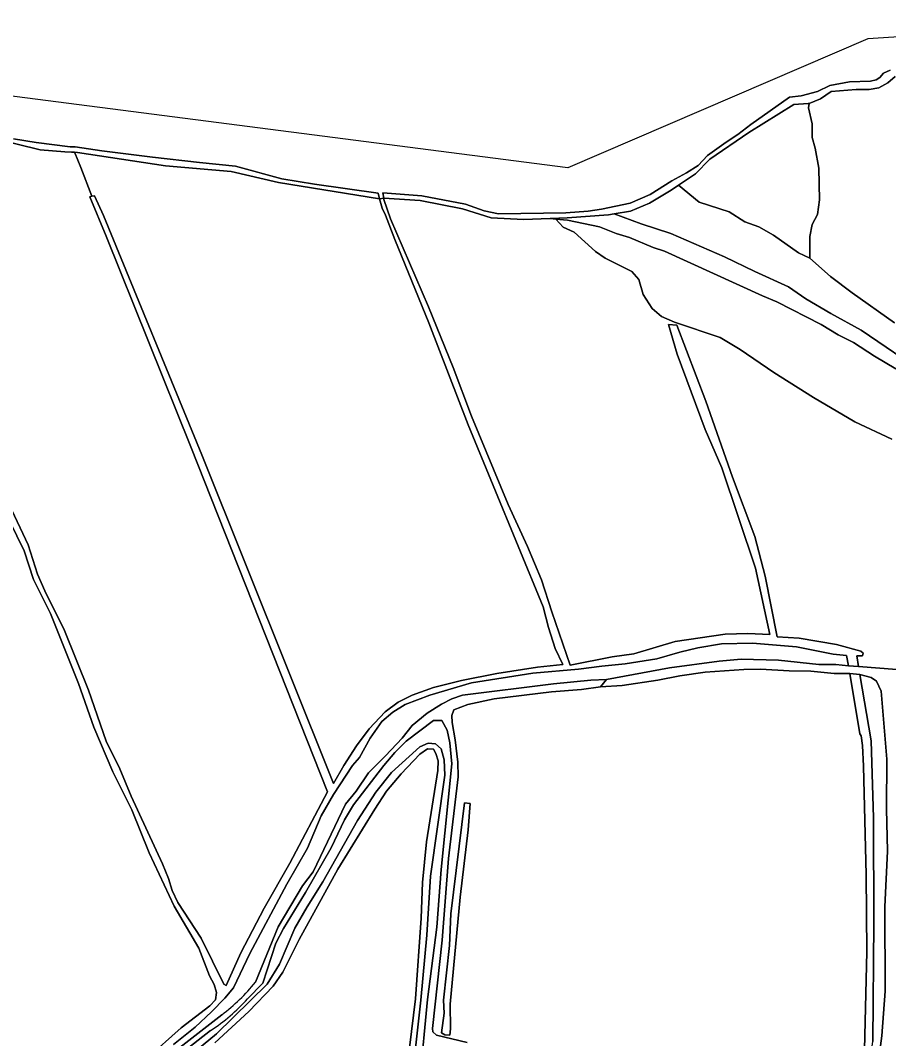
# Model space of a CAD drawing. Extents: x 162722 to 165104, y 384719 to 386284.
# Drawn here: x 163587.3 to 163752.9, y 386083.9 to 386278.2 of the extents above; entities that cross this region are included whole.
import ezdxf

# ---------------------------------------------------------------- set-up
doc = ezdxf.new("R2010")
doc.units = 0
for name, color, linetype in [('IMGEO_Gemengd_bos', 7, 'Continuous'), ('IMGEO_Groenvoorziening', 7, 'Continuous'), ('IMGEO_Loofbos', 7, 'Continuous'), ('IMGEO_Oever', 7, 'Continuous'), ('IMGEO_Rivier', 7, 'Continuous'), ('IMGEO_Voetpad_halfverhard', 7, 'Continuous'), ('IMGEO_Voetpad_onverhard', 7, 'Continuous'), ('IMGEO_Waterloop', 7, 'Continuous')]:
    doc.layers.add(name, color=color, linetype=linetype)

msp = doc.modelspace()

# ---------------------------------------------------------------- linework, layer by layer
at = {"layer": 'IMGEO_Gemengd_bos'}
for points in [[(163754.12, 386267.47), (163752.72, 386266.23), (163751.02, 386265.32), (163749.14, 386264.96), (163746.68, 386264.99), (163741.91, 386264.62), (163739.88, 386263.17), (163737.68, 386262.34), (163737.59, 386261.46), (163738.3, 386258.44), (163738.31, 386255.82), (163738.84, 386253.76), (163739.55, 386250), (163739.66, 386243.93), (163739.33, 386241.14), (163738.31, 386239.23), (163737.81, 386236.95), (163737.81, 386232.78), (163741.8, 386229.33), (163745.89, 386226.18), (163753.96, 386220.44)], [(163578.86, 386199.01), (163588.82, 386178.13), (163590.6, 386172.54), (163591.95, 386169.32), (163595.74, 386161.75), (163600.31, 386150.4), (163603.69, 386140.64), (163606.26, 386135.36), (163608.47, 386130.15), (163614.42, 386117.25), (163615.56, 386114.48), (163616.28, 386112.15), (163617.34, 386109.86), (163621.79, 386103.05), (163626.1, 386094.32), (163626.53, 386094.04), (163629.38, 386100.26), (163633.82, 386108.79), (163638.67, 386117.41), (163645.9, 386131), (163619.82, 386196.83), (163603.65, 386237.02), (163600.55, 386244.51), (163600.95, 386244.6), (163598.82, 386250.13), (163597.68, 386252.93), (163597.65, 386253), (163597.04, 386253.03), (163595.8, 386253.08), (163591.09, 386253.49), (163577.36, 386256.83)], [(163753.49, 386198.29), (163746.43, 386201.59), (163738.56, 386206.22), (163730.96, 386211.02), (163724.58, 386215.36), (163720.77, 386217.64), (163712.02, 386220.6), (163709.58, 386221.65), (163707.77, 386223.23), (163706.09, 386225.9), (163705.23, 386228.74), (163703.93, 386230.26), (163698.8, 386232.8), (163696.95, 386234.1), (163692.91, 386237.76), (163690.8, 386238.72), (163689.4, 386240.26), (163688.36, 386240.35), (163683.27, 386240.17), (163677.07, 386240.49), (163671.59, 386242.23), (163663.53, 386243.82), (163656.59, 386244.24), (163656.63, 386243.97), (163657.89, 386240.33), (163665.11, 386223.5), (163669.86, 386211.92), (163673.3, 386202.68), (163680.29, 386185.84), (163684, 386177.79), (163686.69, 386171.41), (163688.62, 386165.34), (163692.16, 386155.18), (163700.18, 386156.73), (163704.3, 386157.34), (163712.19, 386159.68), (163721.69, 386161.08), (163726.03, 386161.23), (163730.22, 386160.98), (163727.5, 386173.65), (163721.04, 386192.78), (163717.89, 386200.09), (163712.52, 386214.52), (163710.87, 386220.16), (163712.5, 386220.03), (163717.99, 386205.55), (163723.1, 386191.02), (163727.34, 386179.72), (163729.35, 386172.13), (163731.59, 386160.57), (163735.83, 386160.32), (163742.92, 386159.08), (163747.57, 386157.86), (163748, 386157.45), (163747.9, 386156.97), (163746.79, 386156.91), (163747.13, 386154.88), (163754.45, 386154.31)], [(163754.25, 386211.71), (163750.19, 386214.09), (163746.15, 386216.71), (163743.23, 386218.16), (163740.02, 386220.16), (163731.54, 386224.5), (163728.82, 386225.6), (163710.15, 386234.11), (163707.97, 386234.83), (163703.45, 386236.77), (163700.91, 386237.51), (163697.74, 386238.77), (163691.62, 386240.05), (163689.4, 386240.26), (163690.8, 386238.72), (163692.91, 386237.76), (163696.95, 386234.1), (163698.8, 386232.8), (163703.93, 386230.26), (163705.23, 386228.74), (163706.09, 386225.9), (163707.77, 386223.23), (163709.58, 386221.65), (163712.02, 386220.6), (163720.77, 386217.64), (163724.58, 386215.36), (163730.96, 386211.02), (163738.56, 386206.22), (163746.43, 386201.59), (163753.49, 386198.29)], [(163611.41, 386080.1), (163617.96, 386085.95), (163623.44, 386090.18), (163624.52, 386091.31), (163624.71, 386092.71), (163624.26, 386094.24), (163623.39, 386095.92), (163621.36, 386101.17), (163616.61, 386109.2), (163611.9, 386119.38), (163608.55, 386127.56), (163604.92, 386134.83), (163601.33, 386143.36), (163598.41, 386151.69), (163593.04, 386165.02), (163589.84, 386171.48), (163588.06, 386176.96), (163578.35, 386196.62)], [(163632.13, 386094.67), (163636.5, 386105.25), (163641.08, 386113.04), (163643.14, 386115.76), (163649.32, 386128.67), (163651.32, 386131.11), (163653.66, 386134.63), (163656.92, 386137.85), (163660.08, 386141.26), (163662, 386143.68), (163664.86, 386146.02), (163667.62, 386147.74), (163669.6, 386148.76), (163671.64, 386149.41), (163688.95, 386151.6), (163696.11, 386152.28), (163699.05, 386152.42), (163711.05, 386154.63), (163720.54, 386155.95), (163724.72, 386156.28), (163731.86, 386156.1), (163739.54, 386155.28), (163742.82, 386155.32), (163745.2, 386155.04), (163744.86, 386157.03), (163742.31, 386157.25), (163735.3, 386158.69), (163726.89, 386159.35), (163721, 386159.25), (163716.51, 386158.44), (163713.06, 386157.65), (163708.69, 386156.38), (163702.62, 386155.41), (163698.15, 386154.98), (163693.71, 386154.37), (163685, 386153.63), (163673.32, 386151.78), (163665.4, 386149.44), (163660.7, 386147.66), (163658.36, 386146.21), (163656.26, 386144.41), (163654, 386141.23), (163651.97, 386137.55), (163650.67, 386136.03), (163646.99, 386130.49), (163644.66, 386126.4), (163642.05, 386120.23), (163638.11, 386113.37), (163631.06, 386100.13), (163627.95, 386093.59), (163626.33, 386091.65), (163623.78, 386089.04), (163620.62, 386086.1), (163616.52, 386082.79)], [(163748.24, 386081.86), (163748.68, 386100.48), (163748.58, 386115.14), (163748.08, 386135.91), (163747.85, 386139.82), (163747.6, 386141.68), (163747.4, 386142.07), (163745.45, 386153.56), (163742.48, 386153.58), (163738.04, 386154.04), (163733.9, 386154.06), (163728.42, 386154.38), (163725.26, 386154.36), (163717.86, 386153.81), (163713.05, 386153.13), (163708.85, 386152.31), (163702.07, 386151.28), (163697.95, 386151.02), (163694.33, 386150.54), (163688.59, 386150.07), (163677.68, 386148.73), (163672.66, 386147.63), (163669.95, 386146.61), (163669.6, 386145.53), (163669.65, 386144.21), (163670.21, 386140.94), (163670.7, 386136.65), (163670.8, 386133.85), (163668.97, 386118.26), (163667.76, 386102.7), (163665.87, 386085.87), (163665.97, 386085.23), (163666.63, 386084.6), (163672.53, 386083.19)], [(163750.93, 386079.67), (163751.58, 386084.42), (163752.21, 386092.97), (163752.11, 386109.09), (163752.62, 386119.66), (163752.46, 386127.73), (163752.54, 386137.2), (163751.42, 386150.18), (163750.58, 386152.08), (163749.53, 386152.83), (163747.38, 386153.41), (163749.53, 386140.71), (163749.97, 386126.03), (163750.05, 386106.02), (163749.88, 386083.34)], [(163591.58, 386062.08), (163600.3, 386068.65), (163625.74, 386088.47)]]:
    msp.add_lwpolyline(points, dxfattribs=at)
for points in [[(163737.68, 386262.34), (163737.52, 386262.28), (163734.79, 386262.12), (163726.21, 386256.79), (163718.75, 386251.71), (163716.02, 386248.91), (163712.77, 386246.73), (163716.73, 386243.47), (163722.44, 386241.67), (163725.46, 386239.74), (163728.11, 386238.78), (163730.9, 386237.2), (163735.65, 386233.85), (163737.81, 386232.78), (163737.81, 386236.95), (163738.31, 386239.23), (163739.33, 386241.14), (163739.66, 386243.93), (163739.55, 386250), (163738.84, 386253.76), (163738.31, 386255.82), (163738.3, 386258.44), (163737.59, 386261.46)], [(163655.8, 386244.11), (163636.55, 386247.23), (163627.49, 386249.31), (163615.01, 386250.44), (163598.22, 386252.98), (163597.65, 386253), (163597.68, 386252.93), (163598.82, 386250.13), (163600.95, 386244.6), (163601.43, 386244.71), (163603.15, 386240.92), (163621.93, 386195.28), (163647.02, 386132.57), (163648.97, 386136.05), (163651.43, 386139.79), (163653.79, 386143.04), (163656.89, 386146.26), (163659.33, 386148.12), (163662.04, 386149.44), (163666.08, 386150.89), (163671.41, 386152.23), (163678.19, 386153.58), (163685.94, 386154.78), (163690.74, 386155.31), (163689.29, 386158.36), (163688.02, 386162.37), (163687, 386166.28), (163672.71, 386201), (163665.21, 386220.46), (163658.7, 386236.38), (163656.93, 386241.03), (163656.29, 386242.33)], [(163669.21, 386084.59), (163668.22, 386084.67), (163667.59, 386085.01), (163668.14, 386088.77), (163668.01, 386091.27), (163669.15, 386101.66), (163669.38, 386107.71), (163671.97, 386128.91), (163673.05, 386128.8), (163672.67, 386123.73), (163671.18, 386110.93), (163669.28, 386090.51), (163669.35, 386085.8)]]:
    msp.add_lwpolyline(points, close=True, dxfattribs=at)
msp.add_arc((163602.17, 386119.19), 38.72, 307.489, 320.7009, dxfattribs=at)
at = {"layer": 'IMGEO_Groenvoorziening'}
for points in [[(163753.96, 386220.44), (163745.89, 386226.18), (163741.8, 386229.33), (163737.81, 386232.78), (163735.65, 386233.85), (163730.9, 386237.2), (163728.11, 386238.78), (163725.46, 386239.74), (163722.44, 386241.67), (163716.73, 386243.47), (163712.77, 386246.73), (163711.37, 386245.8), (163707.29, 386243.32), (163703.64, 386241.75), (163700.55, 386241.26), (163705.71, 386239.33), (163711.31, 386237.54), (163721.58, 386233.04), (163727.34, 386230.24), (163733.74, 386227.36), (163737.1, 386225.04), (163741.82, 386222.25), (163747.61, 386219.07), (163760.14, 386210.53)], [(163663.45, 386076.01), (163664.96, 386091.35), (163666.69, 386105.16), (163667.55, 386116.18), (163669.55, 386136.34), (163669.17, 386140.33), (163668.69, 386142.77), (163667.67, 386144.59), (163666.09, 386144.61), (163660.86, 386140.66), (163658.74, 386138.52), (163656.64, 386136.03), (163650.8, 386128.49), (163649.1, 386125.65), (163646.58, 386120.34), (163641.7, 386111.78), (163637.5, 386104.95), (163636.04, 386102.15), (163633.53, 386094.52), (163630.62, 386091.51)], [(163617.45, 386078.84), (163624.7, 386084.86), (163634.36, 386094.31), (163636.7, 386098.1), (163639.67, 386105.01), (163641.98, 386109.05), (163644.97, 386113.85), (163651.59, 386125.51), (163655.12, 386130.92), (163658.06, 386134.68), (163663.47, 386139.58), (163665.05, 386140.29), (163666.47, 386140.17), (163667.56, 386139.2), (163668.14, 386137.1), (163668.25, 386134.15), (163665.54, 386114.9), (163664.81, 386103.67), (163663.64, 386091.25), (163661.44, 386071.16)], [(163623.59, 386085.44), (163605.01, 386070.9)]]:
    msp.add_lwpolyline(points, dxfattribs=at)
msp.add_arc((163603.08, 386116.3), 37.05, 303.6053, 318.021, dxfattribs=at)
at = {"layer": 'IMGEO_Loofbos'}
msp.add_lwpolyline([(163659.08, 386062.42), (163662.63, 386091.53), (163663.71, 386106.89), (163663.99, 386113.7), (163664.77, 386121.45), (163666.9, 386135.09), (163666.95, 386136.92), (163666.52, 386138.31), (163666.09, 386139.15), (163664.94, 386139.23), (163663.47, 386138.21), (163659.89, 386134.45), (163657.13, 386131.15), (163654.87, 386127.7), (163647.84, 386116.24), (163640.46, 386102.8), (163637.36, 386096.59), (163635.5, 386093.94), (163630.87, 386089.11), (163624.38, 386083.14)], dxfattribs=at)
at = {"layer": 'IMGEO_Oever'}
for points in [[(163753.14, 386268.69), (163751.9, 386268.08), (163751.21, 386267.3), (163750.48, 386266.8), (163749.42, 386266.57), (163745.39, 386266.44), (163741.64, 386265.74), (163739.32, 386264.57), (163736.16, 386263.75), (163733.96, 386263.5), (163726.57, 386258.33), (163724.09, 386256.42), (163721.87, 386254.94), (163718.3, 386252.4), (163716.53, 386250.51), (163714.31, 386249.11), (163711.5, 386247.55), (163707.37, 386244.96), (163703.61, 386243.28), (163698.12, 386242.17), (163695.56, 386241.76), (163691.32, 386241.47), (163678.48, 386241.26), (163675.72, 386241.86), (163672.16, 386243.09), (163663.88, 386244.69), (163656.43, 386245.26), (163656.59, 386244.24), (163663.53, 386243.82), (163671.59, 386242.23), (163677.07, 386240.49), (163683.27, 386240.17), (163688.36, 386240.35), (163691.59, 386240.47), (163699.46, 386241.1), (163700.55, 386241.26), (163703.64, 386241.75), (163707.29, 386243.32), (163711.37, 386245.8), (163712.77, 386246.73), (163716.02, 386248.91), (163718.75, 386251.71), (163726.21, 386256.79), (163734.79, 386262.12), (163737.52, 386262.28), (163737.68, 386262.34), (163739.88, 386263.17), (163741.91, 386264.62), (163746.68, 386264.99), (163749.14, 386264.96), (163751.02, 386265.32), (163752.72, 386266.23), (163754.12, 386267.47)], [(163577.36, 386256.83), (163591.09, 386253.49), (163595.8, 386253.08), (163597.04, 386253.03), (163597.65, 386253), (163598.22, 386252.98), (163615.01, 386250.44), (163627.49, 386249.31), (163636.55, 386247.23), (163655.8, 386244.11), (163655.51, 386245.19), (163643.38, 386246.91), (163637.18, 386247.97), (163628.35, 386250.38), (163621.45, 386251.07), (163612.5, 386252.06), (163602.87, 386253.25), (163597.78, 386254.05), (163597.38, 386254.05), (163596.83, 386254.05), (163590.34, 386254.85), (163585.99, 386255.59)]]:
    msp.add_lwpolyline(points, dxfattribs=at)
at = {"layer": 'IMGEO_Rivier'}
for points in [[(163803.13, 386278.17), (163748.88, 386274.65), (163691.71, 386250.06), (163549.65, 386268.32)], [(163585.99, 386255.59), (163590.34, 386254.85), (163596.83, 386254.05), (163597.38, 386254.05), (163597.78, 386254.05), (163602.87, 386253.25), (163612.5, 386252.06), (163621.45, 386251.07), (163628.35, 386250.38), (163637.18, 386247.97), (163643.38, 386246.91), (163655.51, 386245.19), (163655.8, 386244.11), (163656.59, 386244.24), (163656.43, 386245.26), (163663.88, 386244.69), (163672.16, 386243.09), (163675.72, 386241.86), (163678.48, 386241.26), (163691.32, 386241.47), (163695.56, 386241.76), (163698.12, 386242.17), (163703.61, 386243.28), (163707.37, 386244.96), (163711.5, 386247.55), (163714.31, 386249.11), (163716.53, 386250.51), (163718.3, 386252.4), (163721.87, 386254.94), (163724.09, 386256.42), (163726.57, 386258.33), (163733.96, 386263.5), (163736.16, 386263.75), (163739.32, 386264.57), (163741.64, 386265.74), (163745.39, 386266.44), (163749.42, 386266.57), (163750.48, 386266.8), (163751.21, 386267.3), (163751.9, 386268.08), (163753.14, 386268.69)]]:
    msp.add_lwpolyline(points, dxfattribs=at)
at = {"layer": 'IMGEO_Voetpad_halfverhard'}
for points in [[(163760.14, 386210.53), (163747.61, 386219.07), (163741.82, 386222.25), (163737.1, 386225.04), (163733.74, 386227.36), (163727.34, 386230.24), (163721.58, 386233.04), (163711.31, 386237.54), (163705.71, 386239.33), (163700.55, 386241.26), (163699.46, 386241.1), (163691.59, 386240.47), (163688.36, 386240.35), (163689.4, 386240.26), (163691.62, 386240.05), (163697.74, 386238.77), (163700.91, 386237.51), (163703.45, 386236.77), (163707.97, 386234.83), (163710.15, 386234.11), (163728.82, 386225.6), (163731.54, 386224.5), (163740.02, 386220.16), (163743.23, 386218.16), (163746.15, 386216.71), (163750.19, 386214.09), (163754.25, 386211.71)], [(163754.45, 386154.31), (163747.13, 386154.88), (163745.2, 386155.04), (163742.82, 386155.32), (163739.54, 386155.28), (163731.86, 386156.1), (163724.72, 386156.28), (163720.54, 386155.95), (163711.05, 386154.63), (163699.05, 386152.42), (163697.95, 386151.02), (163702.07, 386151.28), (163708.85, 386152.31), (163713.05, 386153.13), (163717.86, 386153.81), (163725.26, 386154.36), (163728.42, 386154.38), (163733.9, 386154.06), (163738.04, 386154.04), (163742.48, 386153.58), (163745.45, 386153.56), (163747.38, 386153.41), (163749.53, 386152.83), (163750.58, 386152.08), (163751.42, 386150.18), (163752.54, 386137.2), (163752.46, 386127.73), (163752.62, 386119.66), (163752.11, 386109.09), (163752.21, 386092.97), (163751.58, 386084.42), (163750.93, 386079.67)]]:
    msp.add_lwpolyline(points, dxfattribs=at)
at = {"layer": 'IMGEO_Voetpad_onverhard'}
for points in [[(163668.97, 386118.26), (163670.8, 386133.85), (163670.7, 386136.65), (163670.21, 386140.94), (163669.65, 386144.21), (163669.6, 386145.53), (163669.95, 386146.61), (163672.66, 386147.63), (163677.68, 386148.73), (163688.59, 386150.07), (163694.33, 386150.54), (163697.95, 386151.02), (163699.05, 386152.42), (163696.11, 386152.28), (163688.95, 386151.6), (163671.64, 386149.41), (163669.6, 386148.76), (163667.62, 386147.74), (163664.86, 386146.02), (163662, 386143.68), (163660.08, 386141.26), (163656.92, 386137.85), (163653.66, 386134.63), (163651.32, 386131.11), (163649.32, 386128.67), (163643.14, 386115.76), (163641.08, 386113.04), (163636.5, 386105.25), (163632.13, 386094.67)], [(163630.62, 386091.51), (163633.53, 386094.52), (163636.04, 386102.15), (163637.5, 386104.95), (163641.7, 386111.78), (163646.58, 386120.34), (163649.1, 386125.65), (163650.8, 386128.49), (163656.64, 386136.03), (163658.74, 386138.52), (163660.86, 386140.66), (163666.09, 386144.61), (163667.67, 386144.59), (163668.69, 386142.77), (163669.17, 386140.33), (163669.55, 386136.34), (163667.55, 386116.18), (163666.69, 386105.16), (163664.96, 386091.35), (163663.45, 386076.01)], [(163672.53, 386083.19), (163666.63, 386084.6), (163665.97, 386085.23), (163665.87, 386085.87), (163667.76, 386102.7), (163668.97, 386118.26)], [(163625.74, 386088.47), (163600.3, 386068.65), (163591.58, 386062.08)], [(163605.01, 386070.9), (163623.59, 386085.44)]]:
    msp.add_lwpolyline(points, dxfattribs=at)
for centre, radius, start, end in [((163602.17, 386119.19), 38.72, 307.489, 320.7009), ((163603.08, 386116.3), 37.05, 303.6053, 318.021)]:
    msp.add_arc(centre, radius, start, end, dxfattribs=at)
at = {"layer": 'IMGEO_Waterloop'}
for points in [[(163616.52, 386082.79), (163620.62, 386086.1), (163623.78, 386089.04), (163626.33, 386091.65), (163627.95, 386093.59), (163631.06, 386100.13), (163638.11, 386113.37), (163642.05, 386120.23), (163644.66, 386126.4), (163646.99, 386130.49), (163650.67, 386136.03), (163651.97, 386137.55), (163654, 386141.23), (163656.26, 386144.41), (163658.36, 386146.21), (163660.7, 386147.66), (163665.4, 386149.44), (163673.32, 386151.78), (163685, 386153.63), (163693.71, 386154.37), (163698.15, 386154.98), (163702.62, 386155.41), (163708.69, 386156.38), (163713.06, 386157.65), (163716.51, 386158.44), (163721, 386159.25), (163726.89, 386159.35), (163735.3, 386158.69), (163742.31, 386157.25), (163744.86, 386157.03), (163745.2, 386155.04), (163747.13, 386154.88), (163746.79, 386156.91), (163747.9, 386156.97), (163748, 386157.45), (163747.57, 386157.86), (163742.92, 386159.08), (163735.83, 386160.32), (163731.59, 386160.57), (163729.35, 386172.13), (163727.34, 386179.72), (163723.1, 386191.02), (163717.99, 386205.55), (163712.5, 386220.03), (163710.87, 386220.16), (163712.52, 386214.52), (163717.89, 386200.09), (163721.04, 386192.78), (163727.5, 386173.65), (163730.22, 386160.98), (163726.03, 386161.23), (163721.69, 386161.08), (163712.19, 386159.68), (163704.3, 386157.34), (163700.18, 386156.73), (163692.16, 386155.18), (163688.62, 386165.34), (163686.69, 386171.41), (163684, 386177.79), (163680.29, 386185.84), (163673.3, 386202.68), (163669.86, 386211.92), (163665.11, 386223.5), (163657.89, 386240.33), (163656.63, 386243.97), (163656.59, 386244.24), (163655.8, 386244.11), (163656.29, 386242.33), (163656.93, 386241.03), (163658.7, 386236.38), (163665.21, 386220.46), (163672.71, 386201), (163687, 386166.28), (163688.02, 386162.37), (163689.29, 386158.36), (163690.74, 386155.31), (163685.94, 386154.78), (163678.19, 386153.58), (163671.41, 386152.23), (163666.08, 386150.89), (163662.04, 386149.44), (163659.33, 386148.12), (163656.89, 386146.26), (163653.79, 386143.04), (163651.43, 386139.79), (163648.97, 386136.05), (163647.02, 386132.57), (163621.93, 386195.28), (163603.15, 386240.92), (163601.43, 386244.71), (163600.95, 386244.6), (163600.55, 386244.51), (163603.65, 386237.02), (163619.82, 386196.83), (163645.9, 386131), (163638.67, 386117.41), (163633.82, 386108.79), (163629.38, 386100.26), (163626.53, 386094.04), (163626.1, 386094.32), (163621.79, 386103.05), (163617.34, 386109.86), (163616.28, 386112.15), (163615.56, 386114.48), (163614.42, 386117.25), (163608.47, 386130.15), (163606.26, 386135.36), (163603.69, 386140.64), (163600.31, 386150.4), (163595.74, 386161.75), (163591.95, 386169.32), (163590.6, 386172.54), (163588.82, 386178.13), (163578.86, 386199.01)], [(163578.35, 386196.62), (163588.06, 386176.96), (163589.84, 386171.48), (163593.04, 386165.02), (163598.41, 386151.69), (163601.33, 386143.36), (163604.92, 386134.83), (163608.55, 386127.56), (163611.9, 386119.38), (163616.61, 386109.2), (163621.36, 386101.17), (163623.39, 386095.92), (163624.26, 386094.24), (163624.71, 386092.71), (163624.52, 386091.31), (163623.44, 386090.18), (163617.96, 386085.95), (163611.41, 386080.1)], [(163661.44, 386071.16), (163663.64, 386091.25), (163664.81, 386103.67), (163665.54, 386114.9), (163668.25, 386134.15), (163668.14, 386137.1), (163667.56, 386139.2), (163666.47, 386140.17), (163665.05, 386140.29), (163663.47, 386139.58), (163658.06, 386134.68), (163655.12, 386130.92), (163651.59, 386125.51), (163644.97, 386113.85), (163641.98, 386109.05), (163639.67, 386105.01), (163636.7, 386098.1), (163634.36, 386094.31), (163624.7, 386084.86), (163617.45, 386078.84)], [(163624.38, 386083.14), (163630.87, 386089.11), (163635.5, 386093.94), (163637.36, 386096.59), (163640.46, 386102.8), (163647.84, 386116.24), (163654.87, 386127.7), (163657.13, 386131.15), (163659.89, 386134.45), (163663.47, 386138.21), (163664.94, 386139.23), (163666.09, 386139.15), (163666.52, 386138.31), (163666.95, 386136.92), (163666.9, 386135.09), (163664.77, 386121.45), (163663.99, 386113.7), (163663.71, 386106.89), (163662.63, 386091.53), (163659.08, 386062.42)]]:
    msp.add_lwpolyline(points, dxfattribs=at)
for points in [[(163747.4, 386142.07), (163747.6, 386141.68), (163747.85, 386139.82), (163748.08, 386135.91), (163748.58, 386115.14), (163748.68, 386100.48), (163748.24, 386081.86), (163748.77, 386081.32), (163749.61, 386081.62), (163749.88, 386083.34), (163750.05, 386106.02), (163749.97, 386126.03), (163749.53, 386140.71), (163747.38, 386153.41), (163745.45, 386153.56)], [(163669.35, 386085.8), (163669.28, 386090.51), (163671.18, 386110.93), (163672.67, 386123.73), (163673.05, 386128.8), (163671.97, 386128.91), (163669.38, 386107.71), (163669.15, 386101.66), (163668.01, 386091.27), (163668.14, 386088.77), (163667.59, 386085.01), (163668.22, 386084.67), (163669.21, 386084.59)]]:
    msp.add_lwpolyline(points, close=True, dxfattribs=at)

doc.saveas('drawing.dxf')
